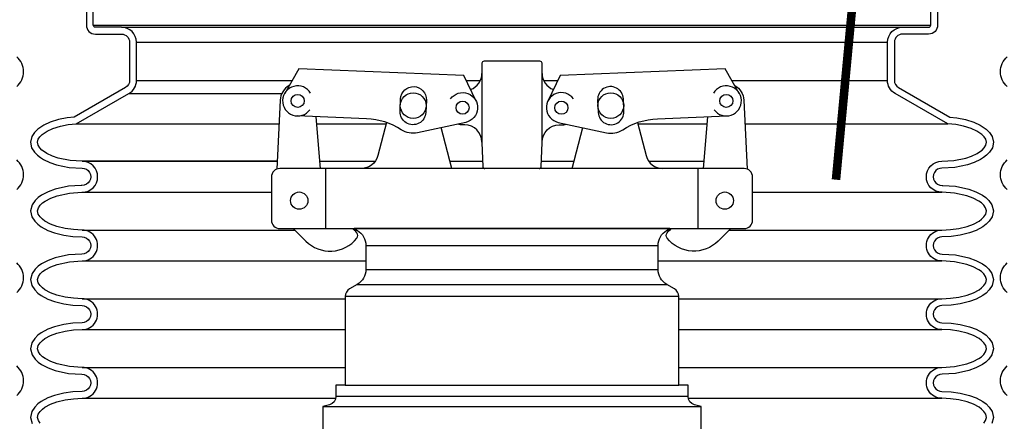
# Model space of a CAD drawing. Extents: x -285 to 5863, y 308 to 3178.
# Tile 527 of 622: x 5046 to 5060, y 974 to 980. Entities that reach past the tile are written whole.
import ezdxf

# ---------------------------------------------------------------- set-up
doc = ezdxf.new("R2010")
doc.units = 0
doc.header["$MEASUREMENT"] = 0
doc.header["$PDSIZE"] = 1
doc.layers.get('DEFPOINTS').update_dxf_attribs({"linetype": 'CONTINUOUS'})
for name, color, linetype in [('ADAPTOR', 3, 'CONTINUOUS'), ('DIM', 3, 'CONTINUOUS'), ('FILL-CAP', 1, 'CONTINUOUS'), ('MULTI-PORT-SHROUD', 1, 'CONTINUOUS'), ('MULTI-PORT-SPILL-BUCKET', 1, 'CONTINUOUS'), ('MULTI-PORT-SPILL-BUCKET-SHROUD', 1, 'CONTINUOUS')]:
    doc.layers.add(name, color=color, linetype=linetype)
doc.styles.add('SIMPLEX', font='simplex')
doc.dimstyles.new('DIM64', dxfattribs={"dimscale": 64, "dimtxt": 0.09375, "dimasz": 0.09375, "dimexe": 0.0625, "dimexo": 0.0625, "dimgap": 0.046875, "dimtad": 1, "dimdec": 4, "dimzin": 3, "dimdsep": 46, "dimlunit": 4, "dimtxsty": 'SIMPLEX', "dimcen": 0, "dimclrd": 256, "dimclre": 256, "dimclrt": 256, "dimadec": 0, "dimazin": 0, "dimtfac": 1, "dimtdec": 4, "dimtmove": 0, "dimatfit": 3, "dimfxl": 1, "dimfrac": 2, "dimtolj": 1, "dimtzin": 0, "dimarcsym": 0})

# ---------------------------------------------------------------- blocks, each defined once
blk = doc.blocks.new('*D53')
at = {"layer": 'DEFPOINTS', "color": 0, "transparency": 16777216}
for p in [(5440.235, 978.296), (4823.479, 978.015), (4823.479, 700.523)]:
    blk.add_point(p, dxfattribs=at)
at = {"layer": 'DIM', "lineweight": -2, "transparency": 16777216}
for p, q in [((5440.235, 974.296), (5440.235, 696.523)), ((4823.479, 974.015), (4823.479, 696.523)), ((5434.235, 700.523), (4829.479, 700.523))]:
    blk.add_line(p, q, dxfattribs=at)
at = {"layer": 'DIM', "transparency": 16777216}
for points in [[(4829.479, 701.523), (4829.479, 699.523), (4823.479, 700.523)], [(5434.235, 701.523), (5434.235, 699.523), (5440.235, 700.523)]]:
    blk.add_solid(points, dxfattribs=at)
at = {"layer": 'DIM', "transparency": 16777216, "insert": (5131.857, 708.095), "char_height": 6, "attachment_point": 5, "style": 'SIMPLEX'}
blk.add_mtext('\\A1;51\'-4 3/4" (F.V. TANK SLAB)', dxfattribs=at)

msp = doc.modelspace()

# ---------------------------------------------------------------- linework, layer by layer
at = {"layer": 'ADAPTOR', "color": 7}
for p, q in [((5050.60029, 976.74487), (5054.85029, 976.74487)), ((5050.60029, 976.393), (5054.85082, 976.393)), ((5050.47469, 976.17677), (5054.97589, 976.17677)), ((5055.15157, 976.00217), (5050.29901, 976.00217)), ((5050.29901, 974.71031), (5055.15157, 974.71031)), ((5055.28779, 974.54418), (5050.16226, 974.54418)), ((5049.97529, 974.39781), (5055.47529, 974.39781))]:
    msp.add_line(p, q, dxfattribs=at)
at = {"layer": 'ADAPTOR', "linetype": 'Continuous'}
for points in [[(5055.02259, 976.98881), (5050.42799, 976.98881), (5050.4757, 976.96114, -0.26744182), (5050.60029, 976.74487), (5050.60029, 976.39263, -0.26792575), (5050.47531, 976.17613), (5050.3615, 976.11041, 0.26792575), (5050.29901, 976.00217), (5050.29901, 974.71031), (5050.16279, 974.71031), (5050.16279, 974.54413, -0.33900864), (5050.07034, 974.42344), (5049.97529, 974.39781), (5049.97529, 973.77281)], [(5055.47529, 973.77281), (5055.47529, 974.39781), (5055.38025, 974.42344, -0.33900864), (5055.28779, 974.54413), (5055.28779, 974.71031), (5055.15157, 974.71031), (5055.15157, 976.00217, 0.26792575), (5055.08908, 976.11041), (5054.97527, 976.17613, -0.26792575), (5054.85029, 976.39263), (5054.85029, 976.74487, -0.26744182), (5054.97488, 976.96114), (5055.02259, 976.98881)]]:
    msp.add_lwpolyline(points, format="xyb", dxfattribs=at)
at = {"layer": 'FILL-CAP', "linetype": 'Continuous'}
for p, q in [((5049.94024, 977.86381), (5049.87435, 978.61793)), ((5055.51034, 977.86381), (5055.57623, 978.61793)), ((5052.28779, 978.24931), (5052.28779, 978.23881))]:
    msp.add_line(p, q, dxfattribs=at)
at = {"layer": 'FILL-CAP', "color": 2, "linetype": 'Continuous'}
for p, q in [((5051.84982, 977.86457), (5051.69709, 978.45874)), ((5053.60076, 977.86457), (5053.75349, 978.45874)), ((5050.01779, 976.98881), (5050.01779, 977.86381)), ((5055.43279, 976.98881), (5055.43279, 977.86381))]:
    msp.add_line(p, q, dxfattribs=at)
at = {"layer": 'FILL-CAP', "linetype": 'Continuous'}
for points in [[(5053.11952, 977.86381, 0.40402622), (5053.15075, 977.89397), (5053.16279, 978.23881), (5053.16279, 978.24931), (5053.16279, 979.39506, 0.41421356), (5053.13154, 979.42631), (5052.31904, 979.42631, 0.41421356), (5052.28779, 979.39506), (5052.28779, 978.23881), (5052.29983, 977.89397, 0.40402622), (5052.33106, 977.86381)], [(5049.48354, 979.06988, 0.2587825), (5049.35352, 978.86016), (5049.30257, 977.85434)], [(5055.96704, 979.06988, -0.2587825), (5056.09706, 978.86016), (5056.14801, 977.85434)], [(5051.83116, 978.87964, -1.44499019), (5052.05286, 978.53552), (5051.35045, 978.38393, -0.19970767), (5051.11472, 978.42723, 0.13452379), (5050.61113, 978.58769), (5049.59852, 978.62926)], [(5053.61942, 978.87964, 1.44499019), (5053.39772, 978.53552), (5054.10013, 978.38393, 0.19970767), (5054.33586, 978.42723, -0.13452379), (5054.83945, 978.58769), (5055.85206, 978.62926)]]:
    msp.add_lwpolyline(points, format="xyb", dxfattribs=at)
for points in [[(5052.20421, 978.84341), (5052.02594, 979.2177), (5049.62671, 979.31618), (5049.41837, 978.95775)], [(5056.03221, 978.95775), (5055.82387, 979.31618), (5053.42464, 979.2177), (5053.24637, 978.84341)]]:
    msp.add_lwpolyline(points, dxfattribs=at)
for points in [[(5051.10467, 978.87645, -1), (5051.47936, 978.86107), (5051.47197, 978.68122, -1.00000015), (5051.09729, 978.6966)], [(5054.34591, 978.87645, 1), (5053.97122, 978.86107), (5053.97861, 978.68122, 1.00000015), (5054.35329, 978.6966)], [(5056.10029, 976.98881, 0.41421356), (5056.22529, 977.11381), (5056.22529, 977.73881, 0.41421356), (5056.10029, 977.86381), (5049.35029, 977.86381, 0.41421356), (5049.22529, 977.73881), (5049.22529, 977.11381, 0.41421356), (5049.35029, 976.98881)]]:
    msp.add_lwpolyline(points, format="xyb", close=True, dxfattribs=at)
at = {"layer": 'FILL-CAP', "color": 2, "linetype": 'Continuous'}
for points in [[(5050.89767, 978.53337), (5050.77383, 978.05157, -0.34229985), (5050.5317, 977.86381)], [(5052.28779, 978.24931, 0.41421356), (5052.03779, 978.49931), (5052.00679, 978.49931, -0.08282474), (5051.93453, 978.50998)], [(5053.16279, 978.24931, -0.41421356), (5053.41279, 978.49931), (5053.44379, 978.49931, 0.08282474), (5053.51605, 978.50998)], [(5054.55291, 978.53337), (5054.67676, 978.05157, 0.34229985), (5054.91888, 977.86381)], [(5049.54246, 976.98881), (5049.72532, 976.80669, 0.44640039), (5050.46859, 976.84861, 0.36107386), (5050.46713, 976.92845, 0.04329968), (5050.40525, 976.98881)], [(5055.90812, 976.98881), (5055.72526, 976.80669, -0.44640039), (5054.98199, 976.84861, -0.36107386), (5054.98345, 976.92845, -0.04329968), (5055.04533, 976.98881)]]:
    msp.add_lwpolyline(points, format="xyb", dxfattribs=at)
at = {"layer": 'FILL-CAP', "color": 7, "linetype": 'Continuous'}
for centre, radius in [((5049.60749, 978.84782), 0.0955), ((5051.28832, 978.77883), 0.1875), ((5053.44379, 978.74931), 0.096), ((5054.16226, 978.77883), 0.1875), ((5055.84309, 978.84782), 0.0955), ((5052.00679, 978.74931), 0.0955), ((5049.62979, 977.39581), 0.126), ((5055.82079, 977.39581), 0.126)]:
    msp.add_circle(centre, radius, dxfattribs=at)
at = {"layer": 'FILL-CAP', "color": 2, "linetype": 'Continuous'}
for centre, start, end in [((5052.03779, 979.24931), 289.892293, 0), ((5053.41279, 979.24931), 180, 250.107707)]:
    msp.add_arc(centre, 0.25, start, end, dxfattribs=at)
at = {"layer": 'FILL-CAP', "linetype": 'Continuous'}
for centre, start, end in [((5049.60756, 978.84782), 31.207476, 324.090131), ((5055.84302, 978.84782), 215.909869, 148.792524)]:
    msp.add_arc(centre, 0.2188, start, end, dxfattribs=at)
at = {"layer": 'MULTI-PORT-SHROUD', "color": 1, "linetype": 'Continuous'}
for points in [[(5045.52063, 979.0581, 0.46630723), (5045.52063, 979.489)], [(5059.92995, 979.0581, -0.46630723), (5059.92995, 979.489)], [(5045.52063, 977.5581, 0.46630723), (5045.52063, 977.989)], [(5059.92995, 977.5581, -0.46630723), (5059.92995, 977.989)], [(5045.52063, 976.0581, 0.46630723), (5045.52063, 976.489)], [(5059.92995, 976.0581, -0.46630723), (5059.92995, 976.489)], [(5045.52063, 974.5581, 0.46630694), (5045.52063, 974.989)], [(5059.92995, 974.5581, -0.46630694), (5059.92995, 974.989)]]:
    msp.add_lwpolyline(points, format="xyb", dxfattribs=at)
at = {"layer": 'MULTI-PORT-SPILL-BUCKET', "color": 7, "const_width": 0.125}
msp.add_lwpolyline([(5057.76461, 981.1855), (5057.4382, 977.70075)], dxfattribs=at)
at = {"layer": 'MULTI-PORT-SPILL-BUCKET-SHROUD', "color": 7, "linetype": 'Continuous'}
for p, q in [((5046.63341, 979.95254), (5058.81717, 979.95254)), ((5047.04404, 979.92129), (5058.40654, 979.92129)), ((5047.26279, 979.70254), (5058.18779, 979.70254)), ((5047.26279, 979.1454), (5049.52745, 979.1454)), ((5052.06038, 979.1454), (5052.26517, 979.1454)), ((5053.18541, 979.1454), (5053.39021, 979.1454)), ((5055.92314, 979.1454), (5058.18779, 979.1454)), ((5047.153, 978.95572), (5049.37724, 978.95572)), ((5046.38669, 978.5155), (5049.33606, 978.5155)), ((5049.8833, 978.5155), (5050.89308, 978.5155)), ((5054.5575, 978.5155), (5055.56728, 978.5155)), ((5056.11452, 978.5155), (5059.0639, 978.5155)), ((5046.47283, 977.96816), (5049.30833, 977.96816)), ((5049.30833, 977.96816), (5046.47283, 977.96816)), ((5049.93112, 977.96816), (5050.73489, 977.96816)), ((5051.8232, 977.96816), (5052.29724, 977.96816)), ((5053.15334, 977.96816), (5053.62739, 977.96816)), ((5054.71569, 977.96816), (5055.51946, 977.96816)), ((5046.47283, 977.51816), (5049.22529, 977.51816)), ((5056.22529, 977.51816), (5058.97775, 977.51816)), ((5046.47282, 976.96816), (5049.56319, 976.96816)), ((5050.4289, 976.96816), (5050.46359, 976.96816)), ((5054.98699, 976.96816), (5055.02168, 976.96816)), ((5055.88739, 976.96816), (5058.97776, 976.96816)), ((5046.47282, 976.51816), (5050.60029, 976.51816)), ((5054.85029, 976.51816), (5058.97776, 976.51816)), ((5046.47282, 975.96816), (5050.29901, 975.96816)), ((5055.15157, 975.96816), (5058.97776, 975.96816)), ((5046.47282, 975.51816), (5050.29901, 975.51816)), ((5055.15157, 975.51816), (5058.97776, 975.51816)), ((5046.47282, 974.96816), (5050.29901, 974.96816)), ((5055.15157, 974.96816), (5058.97776, 974.96816)), ((5046.47282, 974.51816), (5050.16006, 974.51816)), ((5055.29052, 974.51816), (5058.97776, 974.51816))]:
    msp.add_line(p, q, dxfattribs=at)
at = {"layer": 'MULTI-PORT-SPILL-BUCKET-SHROUD', "color": 1, "linetype": 'Continuous'}
for points in [[(5046.53341, 980.23422), (5046.53341, 979.95254, 0.41421356), (5046.66466, 979.82129), (5047.04404, 979.82129, -0.41421356), (5047.16279, 979.70254), (5047.16279, 979.1454, -0.26853007), (5047.10319, 979.04244), (5046.35528, 978.61279), (5046.25477, 978.60239), (5046.12982, 978.57718), (5046.00683, 978.53719), (5045.91362, 978.49371), (5045.82675, 978.4341), (5045.78148, 978.38952), (5045.7414, 978.32961), (5045.7213, 978.24819), (5045.7376, 978.16474), (5045.77704, 978.10205), (5045.82056, 978.05777), (5045.86504, 978.02327), (5045.91189, 977.99407), (5046.0019, 977.95102), (5046.09702, 977.91844), (5046.28302, 977.87986), (5046.47016, 977.86813, -1.02213573), (5046.47003, 977.61819), (5046.46033, 977.61756), (5046.27315, 977.60527), (5046.07837, 977.56234), (5045.97773, 977.5252), (5045.88286, 977.47496), (5045.83356, 977.43961), (5045.78712, 977.39581), (5045.74381, 977.33458), (5045.7198, 977.24869), (5045.73944, 977.16069), (5045.78189, 977.09644), (5045.82833, 977.05096), (5045.87766, 977.0147), (5045.97256, 976.96334), (5046.07224, 976.92597), (5046.20426, 976.8926), (5046.33828, 976.8739), (5046.47097, 976.86815, -1.01877101), (5046.47002, 976.61819), (5046.27314, 976.60527), (5046.07837, 976.56234), (5045.97772, 976.5252), (5045.88286, 976.47496), (5045.83356, 976.43961), (5045.78711, 976.39581), (5045.7438, 976.33458), (5045.7198, 976.24868), (5045.73943, 976.16069), (5045.78189, 976.09644), (5045.82832, 976.05096), (5045.87765, 976.0147), (5045.97255, 975.96334), (5046.07223, 975.92597), (5046.20425, 975.8926), (5046.33827, 975.8739), (5046.47097, 975.86815, -1.01490594), (5046.47097, 975.61818), (5046.33822, 975.61242), (5046.20416, 975.5937), (5046.07209, 975.56031), (5045.97238, 975.5229), (5045.87746, 975.47149), (5045.82811, 975.43519), (5045.78166, 975.38963), (5045.73925, 975.32523), (5045.71981, 975.23714), (5045.74401, 975.15133), (5045.78739, 975.09021), (5045.83385, 975.04647), (5045.88317, 975.01116), (5045.97808, 974.96097), (5046.07875, 974.92387), (5046.27359, 974.88099), (5046.47002, 974.86813, -1.01873998), (5046.47097, 974.61818), (5046.33827, 974.61243), (5046.20425, 974.59372), (5046.07223, 974.56035), (5045.97255, 974.52298), (5045.87765, 974.47162), (5045.82832, 974.43537), (5045.78189, 974.38988), (5045.73943, 974.32563), (5045.7198, 974.23764), (5045.7438, 974.15175)], [(5045.86299, 974.15642), (5045.83544, 974.19535), (5045.82286, 974.24037), (5045.83302, 974.28587), (5045.85946, 974.32589), (5045.89324, 974.35898), (5045.93132, 974.38696), (5046.0141, 974.43176), (5046.10213, 974.46477), (5046.22347, 974.49544), (5046.34737, 974.51273), (5046.47282, 974.51816, 1.00000016), (5046.47282, 974.96816), (5046.28768, 974.98028), (5046.10692, 975.02006), (5046.01893, 975.05249), (5045.93589, 975.0964), (5045.89752, 975.12388), (5045.86318, 975.1562), (5045.83557, 975.19511), (5045.82287, 975.24011), (5045.83292, 975.28565), (5045.85931, 975.32571), (5045.89308, 975.35884), (5045.93115, 975.38685), (5046.01395, 975.43169), (5046.10201, 975.46473), (5046.22338, 975.49542), (5046.34732, 975.51272), (5046.47282, 975.51816, 1.00000017), (5046.47282, 975.96816), (5046.34737, 975.9736), (5046.22347, 975.99089), (5046.10213, 976.02156), (5046.0141, 976.05456), (5045.93132, 976.09936), (5045.89324, 976.12735), (5045.85946, 976.16044), (5045.83302, 976.20045), (5045.82286, 976.24596), (5045.83544, 976.29097), (5045.86299, 976.32991), (5045.89728, 976.36226), (5045.93563, 976.38975), (5046.01862, 976.43369), (5046.10657, 976.46615), (5046.28726, 976.50599), (5046.47282, 976.51816, 1.00000017), (5046.47282, 976.96816), (5046.34737, 976.9736), (5046.22348, 976.99089), (5046.10214, 977.02156), (5046.0141, 977.05456), (5045.93132, 977.09936), (5045.89325, 977.12735), (5045.85946, 977.16044), (5045.83303, 977.20045), (5045.82287, 977.24596), (5045.83545, 977.29097), (5045.86299, 977.32991), (5045.89729, 977.36226), (5045.93563, 977.38975), (5046.01862, 977.43369), (5046.10658, 977.46615), (5046.28727, 977.50599), (5046.46688, 977.51777), (5046.47283, 977.51816, 1), (5046.47283, 977.96816), (5046.29637, 977.97922), (5046.12348, 978.01508), (5046.0398, 978.04374), (5045.96006, 978.08188), (5045.92228, 978.10543), (5045.88717, 978.13266), (5045.85593, 978.16444), (5045.83217, 978.20221), (5045.82368, 978.24568), (5045.83428, 978.2886), (5045.85892, 978.32543), (5045.89061, 978.35664), (5045.96339, 978.40658), (5046.04356, 978.44398), (5046.15525, 978.48029), (5046.26984, 978.50341), (5046.38669, 978.5155), (5047.153, 978.95572, 0.26853007), (5047.26279, 979.1454), (5047.26279, 979.70254, 0.41421356), (5047.04404, 979.92129), (5046.66466, 979.92129, -0.41421356), (5046.63341, 979.95254), (5046.63341, 980.22754, -0.33495079)]]:
    msp.add_lwpolyline(points, format="xyb", dxfattribs=at)
at = {"layer": 'MULTI-PORT-SPILL-BUCKET-SHROUD', "linetype": 'Continuous'}
for points in [[(5059.58759, 974.15642), (5059.61514, 974.19535), (5059.62772, 974.24037), (5059.61756, 974.28587), (5059.59112, 974.32589), (5059.55734, 974.35898), (5059.51927, 974.38696), (5059.43648, 974.43176), (5059.34845, 974.46477), (5059.22711, 974.49544), (5059.10321, 974.51273), (5058.97776, 974.51816, -1.00000016), (5058.97776, 974.96816), (5059.1629, 974.98028), (5059.34366, 975.02006), (5059.43165, 975.05249), (5059.51469, 975.0964), (5059.55306, 975.12388), (5059.5874, 975.1562), (5059.61501, 975.19511), (5059.62771, 975.24011), (5059.61766, 975.28565), (5059.59127, 975.32571), (5059.5575, 975.35884), (5059.51943, 975.38685), (5059.43663, 975.43169), (5059.34858, 975.46473), (5059.2272, 975.49542), (5059.10326, 975.51272), (5058.97776, 975.51816, -1.00000017), (5058.97776, 975.96816), (5059.10321, 975.9736), (5059.22711, 975.99089), (5059.34845, 976.02156), (5059.43648, 976.05456), (5059.51927, 976.09936), (5059.55734, 976.12735), (5059.59112, 976.16044), (5059.61756, 976.20045), (5059.62772, 976.24596), (5059.61514, 976.29097), (5059.58759, 976.32991), (5059.5533, 976.36226), (5059.51495, 976.38975), (5059.43196, 976.43369), (5059.34401, 976.46615), (5059.16332, 976.50599), (5058.97776, 976.51816, -1.00000017), (5058.97776, 976.96816), (5059.10321, 976.9736), (5059.2271, 976.99089), (5059.34844, 977.02156), (5059.43648, 977.05456), (5059.51926, 977.09936), (5059.55733, 977.12735), (5059.59112, 977.16044), (5059.61756, 977.20045), (5059.62771, 977.24596), (5059.61513, 977.29097), (5059.58759, 977.32991), (5059.55329, 977.36226), (5059.51495, 977.38975), (5059.43196, 977.43369), (5059.344, 977.46615), (5059.16331, 977.50599), (5058.9837, 977.51777), (5058.97775, 977.51816, -1), (5058.97775, 977.96816), (5059.15421, 977.97922), (5059.3271, 978.01508), (5059.41078, 978.04374), (5059.49052, 978.08188), (5059.5283, 978.10543), (5059.56342, 978.13266), (5059.59465, 978.16444), (5059.61841, 978.20221), (5059.6269, 978.24568), (5059.61631, 978.2886), (5059.59166, 978.32543), (5059.55997, 978.35664), (5059.48719, 978.40658), (5059.40702, 978.44398), (5059.29533, 978.48029), (5059.18074, 978.50341), (5059.0639, 978.5155), (5058.29758, 978.95572, -0.26853007), (5058.18779, 979.1454), (5058.18779, 979.70254, -0.41421356), (5058.40654, 979.92129), (5058.78592, 979.92129, 0.41421356), (5058.81717, 979.95254), (5058.81717, 980.22754, 0.33495079)], [(5058.91717, 980.23422), (5058.91717, 979.95254, -0.41421356), (5058.78592, 979.82129), (5058.40654, 979.82129, 0.41421356), (5058.28779, 979.70254), (5058.28779, 979.1454, 0.26853007), (5058.34739, 979.04244), (5059.0953, 978.61279), (5059.19581, 978.60239), (5059.32076, 978.57718), (5059.44375, 978.53719), (5059.53696, 978.49371), (5059.62383, 978.4341), (5059.6691, 978.38952), (5059.70918, 978.32961), (5059.72928, 978.24819), (5059.71298, 978.16474), (5059.67354, 978.10205), (5059.63002, 978.05777), (5059.58554, 978.02327), (5059.53869, 977.99407), (5059.44868, 977.95102), (5059.35356, 977.91844), (5059.16756, 977.87986), (5058.98042, 977.86813, 1.02213573), (5058.98055, 977.61819), (5058.99025, 977.61756), (5059.17743, 977.60527), (5059.37221, 977.56234), (5059.47285, 977.5252), (5059.56772, 977.47496), (5059.61702, 977.43961), (5059.66346, 977.39581), (5059.70677, 977.33458), (5059.73078, 977.24869), (5059.71114, 977.16069), (5059.66869, 977.09644), (5059.62225, 977.05096), (5059.57292, 977.0147), (5059.47802, 976.96334), (5059.37834, 976.92597), (5059.24632, 976.8926), (5059.1123, 976.8739), (5058.97961, 976.86815, 1.01877101), (5058.98056, 976.61819), (5059.17744, 976.60527), (5059.37222, 976.56234), (5059.47286, 976.5252), (5059.56773, 976.47496), (5059.61702, 976.43961), (5059.66347, 976.39581), (5059.70678, 976.33458), (5059.73079, 976.24868), (5059.71115, 976.16069), (5059.6687, 976.09644), (5059.62226, 976.05096), (5059.57293, 976.0147), (5059.47803, 975.96334), (5059.37835, 975.92597), (5059.24633, 975.8926), (5059.11231, 975.8739), (5058.97961, 975.86815, 1.01490594), (5058.97961, 975.61818), (5059.11236, 975.61242), (5059.24643, 975.5937), (5059.37849, 975.56031), (5059.4782, 975.5229), (5059.57312, 975.47149), (5059.62247, 975.43519), (5059.66892, 975.38963), (5059.71133, 975.32523), (5059.73077, 975.23714), (5059.70657, 975.15133), (5059.66319, 975.09021), (5059.61673, 975.04647), (5059.56741, 975.01116), (5059.4725, 974.96097), (5059.37183, 974.92387), (5059.17699, 974.88099), (5058.98056, 974.86813, 1.01873998), (5058.97961, 974.61818), (5059.11231, 974.61243), (5059.24633, 974.59372), (5059.37835, 974.56035), (5059.47803, 974.52298), (5059.57293, 974.47162), (5059.62226, 974.43537), (5059.6687, 974.38988), (5059.71115, 974.32563), (5059.73079, 974.23764), (5059.70678, 974.15175)]]:
    msp.add_lwpolyline(points, format="xyb", dxfattribs=at)

# ---------------------------------------------------------------- dimensions: what is measured, and where the dimension line sits
at = {"layer": 'DIM'}
dim = msp.add_linear_dim(base=(4823.47882, 700.52328), p1=(5440.23519, 978.29596), p2=(4823.47882, 978.01471), angle=180, text='<> (F.V. TANK SLAB)', dimstyle='DIM64', dxfattribs=at)
dim.commit()
dim.dimension.update_dxf_attribs({"geometry": '*D53', "text_midpoint": (5131.857, 708.09471)})

doc.saveas('drawing.dxf')
